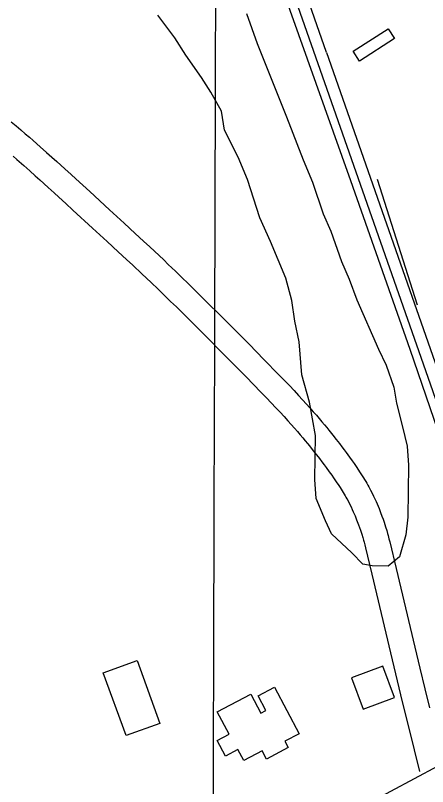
# Model space of a CAD drawing. Extents: x 3161564 to 3199464, y 849354 to 874788.
# Drawn here: x 3170784 to 3171279, y 864719 to 865645 of the extents above; entities that cross this region are included whole.
import ezdxf

# ---------------------------------------------------------------- set-up
doc = ezdxf.new("R2010")
doc.units = 0
for name, color, linetype in [('V-BLDG-OTLN', 7, 'Continuous'), ('V-GRID-MAJR', 7, 'Continuous'), ('V-RAIL-TRAK', 7, 'Continuous'), ('V-ROAD-CNTR', 7, 'Continuous'), ('V-SITE-VEGE', 7, 'Continuous'), ('V-TOPO-SHOR', 7, 'Continuous')]:
    doc.layers.add(name, color=color, linetype=linetype)

msp = doc.modelspace()

# ---------------------------------------------------------------- linework, layer by layer
at = {"layer": 'V-BLDG-OTLN'}
for points in [[(3171189.858583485, 865602.2857678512), (3171231.8464995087, 865629.4337135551), (3171239.448484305, 865617.677737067), (3171197.460568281, 865590.529791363)], [(3170917.137000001, 864780.1149999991), (3170889.708000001, 864855.6989999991), (3170930.224000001, 864870.400999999), (3170957.653000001, 864794.817999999)], [(3171187.846587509, 864849.4942734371), (3171201.724559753, 864811.978348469), (3171239.239484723, 864825.8563207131), (3171225.361512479, 864863.3722456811)], [(3171026.611000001, 864808.557999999), (3171066.860000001, 864829.9469999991), (3171078.925000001, 864807.2429999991), (3171084.998000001, 864810.4709999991), (3171075.7690000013, 864827.829999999), (3171095.338000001, 864838.226999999), (3171124.995000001, 864782.420999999), (3171107.794000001, 864773.278999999), (3171111.787000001, 864765.760999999), (3171085.776000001, 864751.9369999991), (3171080.498000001, 864761.8679999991), (3171058.324000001, 864750.082999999), (3171051.177000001, 864763.5369999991), (3171036.247000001, 864755.6009999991), (3171026.333000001, 864774.2559999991), (3171040.767000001, 864781.925999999)]]:
    msp.add_lwpolyline(points, close=True, dxfattribs=at)
at = {"layer": 'V-GRID-MAJR'}
msp.add_spline([(3170991.594, 854805.578), (3171010.106, 860866.147), (3171028.623, 866928.659), (3171047.1410000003, 872991.214), (3171047.147, 872993.115)], degree=3, dxfattribs=at)
at = {"layer": 'V-RAIL-TRAK'}
msp.add_lwpolyline([(3171924.225000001, 863362.591999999), (3171887.218000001, 863470.052999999), (3171824.958000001, 863649.9239999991), (3171759.621000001, 863837.868999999), (3171677.552000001, 864071.420999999), (3171587.554000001, 864329.153999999), (3171493.836000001, 864595.2999999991), (3171424.396000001, 864796.398999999), (3171353.068000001, 865000.479999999), (3171276.844000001, 865218.550999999), (3171201.375000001, 865434.153999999), (3171120.850000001, 865663.9149999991), (3171041.717000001, 865890.378999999), (3170947.843000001, 866156.856999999), (3170839.180000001, 866468.4019999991), (3170740.024000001, 866753.4469999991), (3170634.835000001, 867052.8339999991), (3170527.704000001, 867359.939999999), (3170437.895000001, 867616.4539999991), (3170437.432000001, 867617.606999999)], dxfattribs=at)
at = {"layer": 'V-ROAD-CNTR'}
for points in [[(3171157.784647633, 865600.730770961), (3171019.802923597, 865996.5499793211), (3170901.3061605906, 866339.1802940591), (3170725.363512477, 866839.7312929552), (3170586.223790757, 867225.8725206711), (3170422.828117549, 867697.170578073), (3170247.225468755, 868199.4675734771), (3170069.4608242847, 868710.5195513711), (3169768.596426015, 869572.8268267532), (3169650.9106613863, 869911.5551492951), (3169466.327030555, 870437.219097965), (3169284.6153939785, 870951.5740692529), (3169121.9327193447, 871415.3661416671), (3168885.0711930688, 872093.2337859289), (3168676.7896096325, 872695.1285821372), (3168567.4788282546, 873002.510967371)], [(3171157.784647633, 865600.730770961), (3172016.615929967, 863146.410679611)], [(3170778.948405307, 865517.7359369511), (3170785.0563930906, 865512.6329471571), (3170790.739381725, 865507.8309567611), (3170796.0313711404, 865503.3099658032), (3170800.963361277, 865499.059974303), (3170805.5753520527, 865495.0549823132), (3170814.143334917, 865487.5359973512), (3170821.605319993, 865480.9150105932), (3170828.110306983, 865475.095022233), (3170833.7932956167, 865469.9780324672), (3170843.7022757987, 865460.993050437), (3170851.1382609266, 865454.210064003), (3170856.7212497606, 865449.102074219), (3170865.1092329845, 865441.4090896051), (3170873.532216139, 865433.6771050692), (3170897.1701688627, 865412.0051484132), (3170914.887133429, 865395.7361809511), (3170928.1561068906, 865383.4902054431), (3170938.0900870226, 865374.268223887), (3170945.5350721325, 865367.3192377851), (3170956.653049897, 865356.8622586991), (3170962.2120387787, 865351.5972692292), (3170967.7550276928, 865346.315279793), (3170976.239010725, 865338.175296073), (3170984.162994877, 865330.5163113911), (3170991.5629800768, 865323.3143257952), (3170998.4769662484, 865316.547339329), (3171004.945953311, 865310.183352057), (3171017.0119291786, 865298.233375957), (3171027.532908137, 865287.7383969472), (3171036.714889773, 865278.5284153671), (3171052.712857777, 865262.3854476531), (3171064.687833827, 865250.2384719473), (3171082.604797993, 865231.9905084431), (3171100.5247621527, 865213.6935450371), (3171107.072749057, 865206.958558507), (3171113.177736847, 865200.5895712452), (3171118.8547254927, 865194.581583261), (3171124.136714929, 865188.909594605), (3171129.049705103, 865183.555605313), (3171133.6216959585, 865178.503615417), (3171137.877687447, 865173.732624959), (3171141.837679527, 865169.2306339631), (3171145.5246721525, 865164.981642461), (3171148.957665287, 865160.9736504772), (3171152.156658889, 865157.1926580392), (3171155.1376529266, 865153.624665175), (3171157.914647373, 865150.2606719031), (3171160.516642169, 865147.0736782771), (3171165.3176325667, 865141.0966902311), (3171169.488624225, 865135.797700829), (3171173.103616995, 865131.1177101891), (3171176.2396107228, 865126.9897184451), (3171178.963605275, 865123.3497257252), (3171181.342600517, 865120.126732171), (3171185.4325923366, 865114.490743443), (3171188.480586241, 865110.203752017), (3171190.7595816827, 865106.950758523), (3171194.126574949, 865102.0637682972), (3171197.468568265, 865097.1087782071), (3171199.082565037, 865094.6577831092), (3171200.619561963, 865092.2607879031), (3171202.079559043, 865089.925792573), (3171203.4645562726, 865087.6537971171), (3171204.7825536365, 865085.438801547), (3171206.034551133, 865083.2828058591), (3171207.224548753, 865081.186810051), (3171208.3225465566, 865079.2068140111)], [(3170781.335400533, 865476.372019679), (3170785.845391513, 865472.4550275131), (3170794.2933746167, 865465.0420423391), (3170801.6493599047, 865458.515055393), (3170808.072347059, 865452.769066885), (3170813.681335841, 865447.7180769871), (3170823.518316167, 865438.799094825), (3170830.9043013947, 865432.062108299), (3170836.457290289, 865426.980118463), (3170844.8272735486, 865419.3051338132), (3170853.250256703, 865411.571149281), (3170876.888209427, 865389.8991926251), (3170894.569174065, 865373.6642250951), (3170907.778147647, 865361.474249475), (3170917.650127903, 865352.3102678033), (3170925.0231131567, 865345.427281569), (3170936.061091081, 865335.046302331), (3170941.5480801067, 865329.8473127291), (3170947.023069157, 865324.6313231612), (3170955.429052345, 865316.565339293), (3170963.2770366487, 865308.9803544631), (3170970.6090219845, 865301.8443687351), (3170977.465008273, 865295.1333821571), (3170983.871995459, 865288.8313947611), (3170995.8639714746, 865276.955418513), (3171006.316950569, 865266.5284393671), (3171015.4369323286, 865257.3804576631), (3171031.376900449, 865241.2954898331), (3171043.301876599, 865229.1985140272), (3171061.184840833, 865210.986550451), (3171079.052805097, 865192.7415869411), (3171085.488792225, 865186.1226001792), (3171091.445780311, 865179.9076126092), (3171096.974769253, 865174.0556243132), (3171102.1087589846, 865168.5436353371), (3171106.8757494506, 865163.349645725), (3171111.3057405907, 865158.4536555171), (3171115.419732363, 865153.8406647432), (3171119.2457247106, 865149.4906734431), (3171122.804717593, 865145.3916816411), (3171126.113710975, 865141.5276893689), (3171129.194704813, 865137.886696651), (3171132.0596990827, 865134.4567035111), (3171134.7286937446, 865131.2247099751), (3171137.202688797, 865128.1937160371), (3171141.8356795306, 865122.4267275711), (3171145.8286715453, 865117.351737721), (3171149.2876646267, 865112.8737466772), (3171152.285658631, 865108.9277545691), (3171154.8876534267, 865105.4517615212), (3171157.1346489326, 865102.408767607), (3171161.0666410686, 865096.9887784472), (3171163.9706352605, 865092.905786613), (3171166.119630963, 865089.8367927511), (3171169.3366245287, 865085.165802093), (3171172.5046181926, 865080.468811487), (3171173.928615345, 865078.307815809), (3171175.273612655, 865076.2108200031), (3171176.5516100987, 865074.1658240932), (3171177.7666076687, 865072.1738280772), (3171178.920605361, 865070.2348319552), (3171180.0166031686, 865068.3468357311), (3171181.060601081, 865066.506839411), (3171182.0865990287, 865064.656843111)], [(3171208.4215463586, 865079.025814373), (3171210.487542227, 865075.175822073), (3171212.416538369, 865071.421829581), (3171214.163534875, 865067.8828366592), (3171215.750531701, 865064.542843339), (3171217.189528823, 865061.3978496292), (3171218.500526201, 865058.4348555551), (3171219.693523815, 865055.644861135), (3171220.780521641, 865053.019866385), (3171221.7735196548, 865050.549871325), (3171222.6925178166, 865048.1988760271), (3171224.319514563, 865043.8628846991), (3171225.692511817, 865040.0158923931), (3171226.843509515, 865036.638899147), (3171227.8155075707, 865033.6729050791), (3171228.647505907, 865031.0399103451), (3171230.010503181, 865026.515919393), (3171230.9935012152, 865023.072926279), (3171231.7084997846, 865020.457931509), (3171232.718497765, 865016.589939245), (3171233.669495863, 865012.7329469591), (3171241.2164807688, 864981.0880102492), (3171252.463458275, 864933.7061050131), (3171258.0954470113, 864910.0331523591), (3171263.756435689, 864886.3671996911), (3171269.7624236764, 864861.3242497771), (3171275.7844116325, 864836.2972998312), (3171281.368400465, 864813.3153457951)], [(3171181.987599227, 865064.8378427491), (3171183.9275953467, 865061.223849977), (3171185.6245919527, 865057.9238565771), (3171187.163588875, 865054.8068628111), (3171188.5605860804, 865051.864868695), (3171189.831583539, 865049.087874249), (3171190.9885812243, 865046.470879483), (3171192.041579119, 865044.0068844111), (3171193.004577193, 865041.6838890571), (3171193.883575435, 865039.4958934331), (3171194.676573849, 865037.466897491), (3171196.1475709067, 865033.5489053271), (3171197.3665684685, 865030.133912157), (3171198.3915664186, 865027.1269181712), (3171199.2575646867, 865024.484923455), (3171199.9795632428, 865022.1959280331), (3171201.222560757, 865018.069936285), (3171202.099559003, 865014.9989424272), (3171202.7245577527, 865012.711947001), (3171203.6405559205, 865009.2059540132), (3171204.5155541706, 865005.6609611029), (3171212.0305391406, 864974.1440241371), (3171223.2755166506, 864926.7701188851), (3171228.913505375, 864903.0711662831), (3171234.5824940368, 864879.3792136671), (3171240.5924820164, 864854.316263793), (3171246.6244699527, 864829.247313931), (3171252.2224587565, 864806.2053600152), (3171256.4544502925, 864788.9283945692), (3171262.844437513, 864763.036446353), (3171269.277424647, 864737.1694980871)], [(3171376.622209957, 864789.0383943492), (3170950.2950626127, 864560.575851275)]]:
    msp.add_lwpolyline(points, dxfattribs=at)
at = {"layer": 'V-SITE-VEGE'}
msp.add_lwpolyline([(3171061.759000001, 865647.917999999), (3171074.588000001, 865611.608999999), (3171109.549000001, 865523.6519999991), (3171129.781000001, 865472.0299999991), (3171140.836000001, 865445.251999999), (3171153.640000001, 865407.042999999), (3171162.869000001, 865385.9979999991), (3171175.697000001, 865349.6889999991), (3171184.9280000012, 865328.6429999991), (3171194.105000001, 865303.7949999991), (3171219.940000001, 865244.488999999), (3171229.195000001, 865225.3459999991), (3171238.348000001, 865198.596999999), (3171241.897000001, 865179.530999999), (3171249.122000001, 865150.903999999), (3171254.523000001, 865128.008999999), (3171256.120000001, 865105.1639999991), (3171255.283000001, 865042.408999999), (3171253.102000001, 865021.5169999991), (3171245.139000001, 864994.9949999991), (3171231.675000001, 864983.763999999), (3171212.660000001, 864984.015999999), (3171201.275000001, 864986.069999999), (3171188.141000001, 864999.559999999), (3171163.725000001, 865022.7089999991), (3171156.321000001, 865038.025999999), (3171145.266000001, 865064.7999999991), (3171143.669000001, 865087.6449999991), (3171144.379000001, 865140.888999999), (3171137.308000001, 865180.9269999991), (3171128.231000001, 865213.381999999), (3171124.960000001, 865253.3649999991), (3171119.586000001, 865278.1639999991), (3171116.113000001, 865302.9369999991), (3171108.863000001, 865329.658999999), (3171090.429000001, 865373.6519999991), (3171077.502000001, 865402.354999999), (3171062.896000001, 865448.194999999), (3171051.8400000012, 865474.9709999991), (3171035.157000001, 865507.5279999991), (3171031.659000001, 865530.3979999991), (3171018.653000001, 865553.3949999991), (3171007.471000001, 865570.6619999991), (3170988.811000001, 865597.5399999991), (3170975.778000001, 865618.633999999), (3170955.216000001, 865645.5369999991)], dxfattribs=at)
at = {"layer": 'V-TOPO-SHOR'}
msp.add_line((3171267.005460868, 865297.3094521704), (3171219.0435999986, 865448.3004956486), dxfattribs=at)
msp.add_lwpolyline([(3171414.4437739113, 864801.7035565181), (3171320.29641739, 865062.8292434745), (3171258.1236347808, 865244.0184956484), (3171187.0690260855, 865446.524130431), (3171103.579860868, 865681.0043391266)], dxfattribs=at)

doc.saveas('drawing.dxf')
